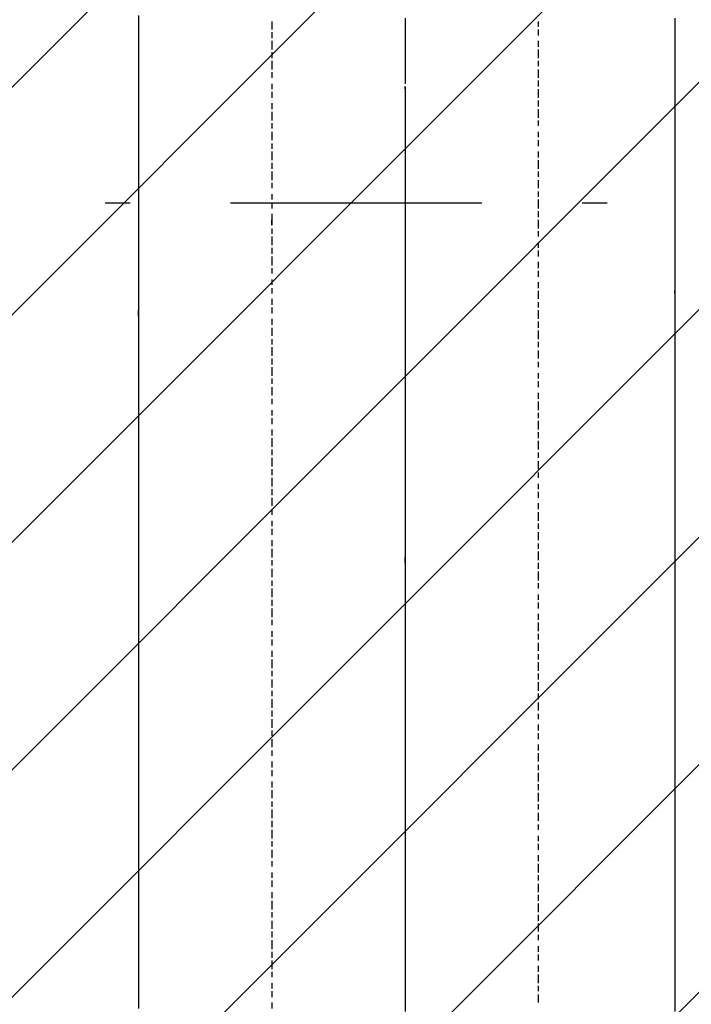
# Model space of a CAD drawing. Extents: x 997 to 109698, y 921 to 94021.
# Tile 458 of 656: x 28234 to 29237, y 42034 to 43503. Entities that reach past the tile are written whole.
import ezdxf

# ---------------------------------------------------------------- set-up
doc = ezdxf.new("R2010")
doc.units = 0
doc.header["$MEASUREMENT"] = 0
doc.layers.add('12', color=7, linetype='CONTINUOUS')
doc.layers.add('28', color=7, linetype='CONTINUOUS')

msp = doc.modelspace()

# ---------------------------------------------------------------- linework, layer by layer
at = {"layer": '12', "color": 5}
for p, q in [((28411.630503, 43509.563401), (28411.630503, 43496.563401)), ((28809.630503, 43505.563401), (28809.630503, 43496.563401)), ((29212.630503, 43505.563401), (29212.630503, 43496.563401)), ((28411.630503, 43496.563401), (28411.630503, 43488.563401)), ((28411.630503, 43488.563401), (28411.630503, 43479.563401)), ((28809.630503, 43496.563401), (28809.630503, 43488.563401)), ((28809.630503, 43488.563401), (28809.630503, 43475.563401)), ((29212.630503, 43496.563401), (29212.630503, 43484.563401)), ((29212.630503, 43484.563401), (29212.630503, 43475.563401)), ((28411.630503, 43479.563401), (28411.630503, 43467.563401)), ((28809.630503, 43475.563401), (28809.630503, 43467.563401)), ((29212.630503, 43475.563401), (29212.630503, 43467.563401)), ((28411.630503, 43467.563401), (28411.630503, 43458.563401)), ((28411.630503, 43458.563401), (28411.630503, 43445.563401)), ((28809.630503, 43467.563401), (28809.630503, 43458.563401)), ((28809.630503, 43458.563401), (28809.630503, 43445.563401)), ((29212.630503, 43467.563401), (29212.630503, 43454.563401)), ((29212.630503, 43454.563401), (29212.630503, 43445.563401)), ((28411.630503, 43445.563401), (28411.630503, 43437.563401)), ((28809.630503, 43445.563401), (28809.630503, 43437.563401)), ((29212.630503, 43445.563401), (29212.630503, 43433.563401)), ((28411.630503, 43437.563401), (28411.630503, 43428.563401)), ((28411.630503, 43428.563401), (28411.630503, 43416.563401)), ((28809.630503, 43437.563401), (28809.630503, 43428.563401)), ((28809.630503, 43428.563401), (28809.630503, 43416.563401)), ((29212.630503, 43433.563401), (29212.630503, 43424.563401)), ((29212.630503, 43424.563401), (29212.630503, 43416.563401)), ((28411.630503, 43416.563401), (28411.630503, 43407.563401)), ((28809.630503, 43416.563401), (28809.630503, 43407.563401)), ((29212.630503, 43416.563401), (29212.630503, 43403.563401)), ((28411.630503, 43407.563401), (28411.630503, 43399.563401)), ((28411.630503, 43399.563401), (28411.630503, 43386.563401)), ((28809.630503, 43395.563401), (28809.630503, 43386.563401)), ((29212.630503, 43403.563401), (29212.630503, 43395.563401)), ((29212.630503, 43395.563401), (29212.630503, 43386.563401)), ((28411.630503, 43386.563401), (28411.630503, 43378.563401)), ((28809.630503, 43386.563401), (28809.630503, 43373.563401)), ((29212.630503, 43386.563401), (29212.630503, 43373.563401)), ((28411.630503, 43378.563401), (28411.630503, 43369.563401)), ((28411.630503, 43369.563401), (28411.630503, 43356.563401)), ((28809.630503, 43373.563401), (28809.630503, 43365.563401)), ((28809.630503, 43365.563401), (28809.630503, 43356.563401)), ((29212.630503, 43373.563401), (29212.630503, 43365.563401)), ((29212.630503, 43365.563401), (29212.630503, 43356.563401)), ((28411.630503, 43356.563401), (28411.630503, 43348.563401)), ((28809.630503, 43356.563401), (28809.630503, 43344.563401)), ((29212.630503, 43356.563401), (29212.630503, 43344.563401)), ((28411.630503, 43348.563401), (28411.630503, 43335.563401)), ((28411.630503, 43335.563401), (28411.630503, 43327.563401)), ((28809.630503, 43344.563401), (28809.630503, 43335.563401)), ((28809.630503, 43335.563401), (28809.630503, 43327.563401)), ((29212.630503, 43344.563401), (29212.630503, 43335.563401)), ((29212.630503, 43335.563401), (29212.630503, 43327.563401)), ((28411.630503, 43327.563401), (28411.630503, 43318.563401)), ((28809.630503, 43327.563401), (28809.630503, 43314.563401)), ((29212.630503, 43327.563401), (29212.630503, 43314.563401)), ((28411.630503, 43318.563401), (28411.630503, 43306.563401)), ((28411.630503, 43306.563401), (28411.630503, 43297.563401)), ((28809.630503, 43314.563401), (28809.630503, 43306.563401)), ((28809.630503, 43306.563401), (28809.630503, 43293.563401)), ((29212.630503, 43314.563401), (29212.630503, 43306.563401)), ((29212.630503, 43306.563401), (29212.630503, 43293.563401)), ((28411.630503, 43297.563401), (28411.630503, 43289.563401)), ((28809.630503, 43293.563401), (28809.630503, 43285.563401)), ((29212.630503, 43293.563401), (29212.630503, 43285.563401)), ((28411.630503, 43289.563401), (28411.630503, 43276.563401)), ((28809.630503, 43285.563401), (28809.630503, 43276.563401)), ((29212.630503, 43285.563401), (29212.630503, 43276.563401)), ((28411.630503, 43276.563401), (28411.630503, 43268.563401)), ((28411.630503, 43268.563401), (28411.630503, 43259.563401)), ((28809.630503, 43276.563401), (28809.630503, 43263.563401)), ((28809.630503, 43263.563401), (28809.630503, 43255.563401)), ((29212.630503, 43276.563401), (29212.630503, 43263.563401)), ((29212.630503, 43263.563401), (29212.630503, 43255.563401)), ((28411.630503, 43259.563401), (28411.630503, 43246.563401)), ((28809.630503, 43255.563401), (28809.630503, 43246.563401)), ((29212.630503, 43255.563401), (29212.630503, 43246.563401)), ((28411.630503, 43246.563401), (28411.630503, 43238.563401)), ((28411.630503, 43238.563401), (28411.630503, 43225.563401)), ((28809.630503, 43246.563401), (28809.630503, 43234.563401)), ((28809.630503, 43234.563401), (28809.630503, 43225.563401)), ((29212.630503, 43246.563401), (29212.630503, 43234.563401)), ((29212.630503, 43234.563401), (29212.630503, 43225.563401)), ((28411.630503, 43225.563401), (28411.630503, 43217.563401)), ((28809.630503, 43225.563401), (28809.630503, 43217.563401)), ((29212.630503, 43225.563401), (29212.630503, 43217.563401)), ((28411.630503, 43217.563401), (28411.630503, 43208.563401)), ((28411.630503, 43208.563401), (28411.630503, 43196.563401)), ((28809.630503, 43217.563401), (28809.630503, 43204.563401)), ((28809.630503, 43204.563401), (28809.630503, 43196.563401)), ((29212.630503, 43217.563401), (29212.630503, 43204.563401)), ((29212.630503, 43204.563401), (29212.630503, 43196.563401)), ((28411.630503, 43196.563401), (28411.630503, 43187.563401)), ((28809.630503, 43196.563401), (28809.630503, 43183.563401)), ((29212.630503, 43196.563401), (29212.630503, 43183.563401)), ((28411.630503, 43187.563401), (28411.630503, 43179.563401)), ((28411.630503, 43179.563401), (28411.630503, 43166.563401)), ((28809.630503, 43183.563401), (28809.630503, 43174.563401)), ((28809.630503, 43174.563401), (28809.630503, 43166.563401)), ((29212.630503, 43183.563401), (29212.630503, 43174.563401)), ((29212.630503, 43174.563401), (29212.630503, 43166.563401)), ((28411.630503, 43166.563401), (28411.630503, 43158.563401)), ((28809.630503, 43166.563401), (28809.630503, 43153.563401)), ((29212.630503, 43166.563401), (29212.630503, 43153.563401)), ((28411.630503, 43158.563401), (28411.630503, 43149.563401)), ((28411.630503, 43149.563401), (28411.630503, 43136.563401)), ((28809.630503, 43153.563401), (28809.630503, 43145.563401)), ((28809.630503, 43145.563401), (28809.630503, 43136.563401)), ((29212.630503, 43153.563401), (29212.630503, 43145.563401)), ((29212.630503, 43145.563401), (29212.630503, 43136.563401)), ((28411.630503, 43136.563401), (28411.630503, 43128.563401)), ((28809.630503, 43136.563401), (28809.630503, 43124.563401)), ((29212.630503, 43136.563401), (29212.630503, 43124.563401)), ((28411.630503, 43128.563401), (28411.630503, 43115.563401)), ((28411.630503, 43115.563401), (28411.630503, 43107.563401)), ((28809.630503, 43124.563401), (28809.630503, 43115.563401)), ((28809.630503, 43115.563401), (28809.630503, 43107.563401)), ((29212.630503, 43124.563401), (29212.630503, 43115.563401)), ((29212.630503, 43115.563401), (29212.630503, 43107.563401)), ((28411.630503, 43107.563401), (28411.630503, 43098.563401)), ((28809.630503, 43107.563401), (28809.630503, 43094.563401)), ((29212.630503, 43107.563401), (29212.630503, 43094.563401)), ((28411.630503, 43098.563401), (28411.630503, 43086.563401)), ((28411.630503, 43086.563401), (28411.630503, 43077.563401)), ((28809.630503, 43094.563401), (28809.630503, 43086.563401)), ((28809.630503, 43086.563401), (28809.630503, 43073.563401)), ((29212.630503, 43094.563401), (29212.630503, 43086.563401)), ((29212.630503, 43086.563401), (29212.630503, 43073.563401)), ((28411.630503, 43077.563401), (28411.630503, 43069.563401)), ((28809.630503, 43073.563401), (28809.630503, 43064.563401)), ((29212.630503, 43073.563401), (29212.630503, 43064.563401)), ((28411.630503, 43069.563401), (28411.630503, 43056.563401)), ((28411.630503, 43056.563401), (28411.630503, 43047.563401)), ((28809.630503, 43064.563401), (28809.630503, 43056.563401)), ((28809.630503, 43056.563401), (28809.630503, 43043.563401)), ((29212.630503, 43064.563401), (29212.630503, 43056.563401)), ((29212.630503, 43056.563401), (29212.630503, 43043.563401)), ((28411.630503, 43047.563401), (28411.630503, 43039.563401)), ((28809.630503, 43043.563401), (28809.630503, 43035.563401)), ((29212.630503, 43043.563401), (29212.630503, 43035.563401)), ((28411.630503, 43039.563401), (28411.630503, 43026.563401)), ((28809.630503, 43035.563401), (28809.630503, 43026.563401)), ((29212.630503, 43035.563401), (29212.630503, 43026.563401)), ((28411.630503, 43026.563401), (28411.630503, 43018.563401)), ((28411.630503, 43018.563401), (28411.630503, 43009.563401)), ((28809.630503, 43026.563401), (28809.630503, 43014.563401)), ((28809.630503, 43014.563401), (28809.630503, 43005.563401)), ((29212.630503, 43026.563401), (29212.630503, 43014.563401)), ((29212.630503, 43014.563401), (29212.630503, 43005.563401)), ((28411.630503, 43009.563401), (28411.630503, 42997.563401)), ((28809.630503, 43005.563401), (28809.630503, 42997.563401)), ((29212.630503, 43005.563401), (29212.630503, 42997.563401)), ((28411.630503, 42997.563401), (28411.630503, 42988.563401)), ((28411.630503, 42988.563401), (28411.630503, 42975.563401)), ((28809.630503, 42997.563401), (28809.630503, 42984.563401)), ((28809.630503, 42984.563401), (28809.630503, 42975.563401)), ((29212.630503, 42997.563401), (29212.630503, 42984.563401)), ((29212.630503, 42984.563401), (29212.630503, 42975.563401)), ((28411.630503, 42975.563401), (28411.630503, 42967.563401)), ((28809.630503, 42975.563401), (28809.630503, 42963.563401)), ((29212.630503, 42975.563401), (29212.630503, 42963.563401)), ((28411.630503, 42967.563401), (28411.630503, 42959.563401)), ((28411.630503, 42959.563401), (28411.630503, 42946.563401)), ((28809.630503, 42963.563401), (28809.630503, 42954.563401)), ((28809.630503, 42954.563401), (28809.630503, 42946.563401)), ((29212.630503, 42963.563401), (29212.630503, 42954.563401)), ((29212.630503, 42954.563401), (29212.630503, 42946.563401)), ((28411.630503, 42946.563401), (28411.630503, 42937.563401)), ((28809.630503, 42946.563401), (28809.630503, 42933.563401)), ((29212.630503, 42946.563401), (29212.630503, 42933.563401)), ((28411.630503, 42937.563401), (28411.630503, 42929.563401)), ((28411.630503, 42929.563401), (28411.630503, 42916.563401)), ((28809.630503, 42933.563401), (28809.630503, 42925.563401)), ((28809.630503, 42925.563401), (28809.630503, 42916.563401)), ((29212.630503, 42933.563401), (29212.630503, 42925.563401)), ((29212.630503, 42925.563401), (29212.630503, 42916.563401)), ((28411.630503, 42916.563401), (28411.630503, 42908.563401)), ((28809.630503, 42916.563401), (28809.630503, 42904.563401)), ((29212.630503, 42916.563401), (29212.630503, 42904.563401)), ((28411.630503, 42908.563401), (28411.630503, 42899.563401)), ((28411.630503, 42899.563401), (28411.630503, 42887.563401)), ((28809.630503, 42904.563401), (28809.630503, 42895.563401)), ((28809.630503, 42895.563401), (28809.630503, 42887.563401)), ((29212.630503, 42904.563401), (29212.630503, 42895.563401)), ((29212.630503, 42895.563401), (29212.630503, 42887.563401)), ((28411.630503, 42887.563401), (28411.630503, 42878.563401)), ((28809.630503, 42887.563401), (28809.630503, 42874.563401)), ((29212.630503, 42887.563401), (29212.630503, 42874.563401)), ((28411.630503, 42878.563401), (28411.630503, 42865.563401)), ((28411.630503, 42865.563401), (28411.630503, 42857.563401)), ((28809.630503, 42874.563401), (28809.630503, 42865.563401)), ((28809.630503, 42865.563401), (28809.630503, 42853.563401)), ((29212.630503, 42874.563401), (29212.630503, 42865.563401)), ((29212.630503, 42865.563401), (29212.630503, 42853.563401)), ((28411.630503, 42857.563401), (28411.630503, 42849.563401)), ((28809.630503, 42853.563401), (28809.630503, 42844.563401)), ((29212.630503, 42853.563401), (29212.630503, 42844.563401)), ((28411.630503, 42849.563401), (28411.630503, 42836.563401)), ((28411.630503, 42836.563401), (28411.630503, 42827.563401)), ((28809.630503, 42844.563401), (28809.630503, 42836.563401)), ((28809.630503, 42836.563401), (28809.630503, 42823.563401)), ((29212.630503, 42844.563401), (29212.630503, 42836.563401)), ((29212.630503, 42836.563401), (29212.630503, 42823.563401)), ((28411.630503, 42827.563401), (28411.630503, 42819.563401)), ((28809.630503, 42823.563401), (28809.630503, 42815.563401)), ((29212.630503, 42823.563401), (29212.630503, 42815.563401)), ((28411.630503, 42819.563401), (28411.630503, 42806.563401)), ((28809.630503, 42815.563401), (28809.630503, 42806.563401)), ((29212.630503, 42815.563401), (29212.630503, 42806.563401)), ((28411.630503, 42806.563401), (28411.630503, 42798.563401)), ((28411.630503, 42798.563401), (28411.630503, 42789.563401)), ((28809.630503, 42806.563401), (28809.630503, 42793.563401)), ((28809.630503, 42793.563401), (28809.630503, 42785.563401)), ((29212.630503, 42806.563401), (29212.630503, 42793.563401)), ((29212.630503, 42793.563401), (29212.630503, 42785.563401)), ((28411.630503, 42789.563401), (28411.630503, 42777.563401)), ((28411.630503, 42777.563401), (28411.630503, 42768.563401)), ((28809.630503, 42785.563401), (28809.630503, 42777.563401)), ((28809.630503, 42777.563401), (28809.630503, 42764.563401)), ((29212.630503, 42785.563401), (29212.630503, 42777.563401)), ((29212.630503, 42777.563401), (29212.630503, 42764.563401)), ((28411.630503, 42768.563401), (28411.630503, 42755.563401)), ((28809.630503, 42764.563401), (28809.630503, 42755.563401)), ((29212.630503, 42764.563401), (29212.630503, 42755.563401)), ((28411.630503, 42755.563401), (28411.630503, 42747.563401)), ((28809.630503, 42755.563401), (28809.630503, 42747.563401)), ((29212.630503, 42755.563401), (29212.630503, 42747.563401)), ((28411.630503, 42747.563401), (28411.630503, 42738.563401)), ((28411.630503, 42738.563401), (28411.630503, 42726.563401)), ((28809.630503, 42747.563401), (28809.630503, 42734.563401)), ((28809.630503, 42734.563401), (28809.630503, 42726.563401)), ((29212.630503, 42747.563401), (29212.630503, 42734.563401)), ((29212.630503, 42734.563401), (29212.630503, 42726.563401)), ((28411.630503, 42726.563401), (28411.630503, 42717.563401)), ((28809.630503, 42726.563401), (28809.630503, 42713.563401)), ((29212.630503, 42726.563401), (29212.630503, 42713.563401)), ((28411.630503, 42717.563401), (28411.630503, 42709.563401)), ((28411.630503, 42709.563401), (28411.630503, 42696.563401)), ((28809.630503, 42713.563401), (28809.630503, 42705.563401)), ((28809.630503, 42705.563401), (28809.630503, 42696.563401)), ((29212.630503, 42713.563401), (29212.630503, 42705.563401)), ((29212.630503, 42705.563401), (29212.630503, 42696.563401)), ((28411.630503, 42696.563401), (28411.630503, 42688.563401)), ((28809.630503, 42696.563401), (28809.630503, 42683.563401)), ((29212.630503, 42696.563401), (29212.630503, 42683.563401)), ((28411.630503, 42688.563401), (28411.630503, 42679.563401)), ((28411.630503, 42679.563401), (28411.630503, 42666.563401)), ((28809.630503, 42683.563401), (28809.630503, 42675.563401)), ((28809.630503, 42675.563401), (28809.630503, 42666.563401)), ((29212.630503, 42683.563401), (29212.630503, 42675.563401)), ((29212.630503, 42675.563401), (29212.630503, 42666.563401)), ((28411.630503, 42666.563401), (28411.630503, 42658.563401)), ((28809.630503, 42666.563401), (28809.630503, 42654.563401)), ((29212.630503, 42666.563401), (29212.630503, 42654.563401)), ((28411.630503, 42658.563401), (28411.630503, 42645.563401)), ((28411.630503, 42645.563401), (28411.630503, 42637.563401)), ((28809.630503, 42654.563401), (28809.630503, 42645.563401)), ((28809.630503, 42645.563401), (28809.630503, 42637.563401)), ((29212.630503, 42654.563401), (29212.630503, 42645.563401)), ((29212.630503, 42645.563401), (29212.630503, 42637.563401)), ((28411.630503, 42637.563401), (28411.630503, 42628.563401)), ((28809.630503, 42637.563401), (28809.630503, 42624.563401)), ((29212.630503, 42637.563401), (29212.630503, 42624.563401)), ((28411.630503, 42628.563401), (28411.630503, 42616.563401)), ((28411.630503, 42616.563401), (28411.630503, 42607.563401)), ((28809.630503, 42624.563401), (28809.630503, 42616.563401)), ((28809.630503, 42616.563401), (28809.630503, 42603.563401)), ((29212.630503, 42624.563401), (29212.630503, 42616.563401)), ((29212.630503, 42616.563401), (29212.630503, 42603.563401)), ((28411.630503, 42607.563401), (28411.630503, 42599.563401)), ((28809.630503, 42603.563401), (28809.630503, 42594.563401)), ((29212.630503, 42603.563401), (29212.630503, 42594.563401)), ((28411.630503, 42599.563401), (28411.630503, 42586.563401)), ((28411.630503, 42586.563401), (28411.630503, 42578.563401)), ((28809.630503, 42594.563401), (28809.630503, 42586.563401)), ((28809.630503, 42586.563401), (28809.630503, 42573.563401)), ((29212.630503, 42594.563401), (29212.630503, 42586.563401)), ((29212.630503, 42586.563401), (29212.630503, 42573.563401)), ((28411.630503, 42578.563401), (28411.630503, 42569.563401)), ((28809.630503, 42573.563401), (28809.630503, 42565.563401)), ((29212.630503, 42573.563401), (29212.630503, 42565.563401)), ((28411.630503, 42569.563401), (28411.630503, 42556.563401)), ((28809.630503, 42565.563401), (28809.630503, 42556.563401)), ((29212.630503, 42565.563401), (29212.630503, 42556.563401)), ((28411.630503, 42556.563401), (28411.630503, 42548.563401)), ((28411.630503, 42548.563401), (28411.630503, 42535.563401)), ((28809.630503, 42556.563401), (28809.630503, 42544.563401)), ((28809.630503, 42544.563401), (28809.630503, 42535.563401)), ((29212.630503, 42556.563401), (29212.630503, 42544.563401)), ((29212.630503, 42544.563401), (29212.630503, 42535.563401)), ((28411.630503, 42535.563401), (28411.630503, 42527.563401)), ((28411.630503, 42527.563401), (28411.630503, 42518.563401)), ((28809.630503, 42535.563401), (28809.630503, 42527.563401)), ((28809.630503, 42527.563401), (28809.630503, 42514.563401)), ((29212.630503, 42535.563401), (29212.630503, 42527.563401)), ((29212.630503, 42527.563401), (29212.630503, 42514.563401)), ((28411.630503, 42518.563401), (28411.630503, 42506.563401)), ((28809.630503, 42514.563401), (28809.630503, 42506.563401)), ((29212.630503, 42514.563401), (29212.630503, 42506.563401)), ((28411.630503, 42506.563401), (28411.630503, 42497.563401)), ((28809.630503, 42506.563401), (28809.630503, 42493.563401)), ((29212.630503, 42506.563401), (29212.630503, 42493.563401)), ((28411.630503, 42497.563401), (28411.630503, 42489.563401)), ((28411.630503, 42489.563401), (28411.630503, 42476.563401)), ((28809.630503, 42493.563401), (28809.630503, 42484.563401)), ((28809.630503, 42484.563401), (28809.630503, 42476.563401)), ((29212.630503, 42493.563401), (29212.630503, 42484.563401)), ((29212.630503, 42484.563401), (29212.630503, 42476.563401)), ((28411.630503, 42476.563401), (28411.630503, 42467.563401)), ((28809.630503, 42476.563401), (28809.630503, 42463.563401)), ((29212.630503, 42476.563401), (29212.630503, 42463.563401)), ((28411.630503, 42467.563401), (28411.630503, 42459.563401)), ((28411.630503, 42459.563401), (28411.630503, 42446.563401)), ((28809.630503, 42463.563401), (28809.630503, 42455.563401)), ((28809.630503, 42455.563401), (28809.630503, 42446.563401)), ((29212.630503, 42463.563401), (29212.630503, 42455.563401)), ((29212.630503, 42455.563401), (29212.630503, 42446.563401)), ((28411.630503, 42446.563401), (28411.630503, 42438.563401)), ((28809.630503, 42446.563401), (28809.630503, 42434.563401)), ((29212.630503, 42446.563401), (29212.630503, 42434.563401)), ((28411.630503, 42438.563401), (28411.630503, 42429.563401)), ((28411.630503, 42429.563401), (28411.630503, 42417.563401)), ((28809.630503, 42434.563401), (28809.630503, 42425.563401)), ((28809.630503, 42425.563401), (28809.630503, 42417.563401)), ((29212.630503, 42434.563401), (29212.630503, 42425.563401)), ((29212.630503, 42425.563401), (29212.630503, 42417.563401)), ((28411.630503, 42417.563401), (28411.630503, 42408.563401)), ((28809.630503, 42417.563401), (28809.630503, 42404.563401)), ((29212.630503, 42417.563401), (29212.630503, 42404.563401)), ((28411.630503, 42408.563401), (28411.630503, 42396.563401)), ((28411.630503, 42396.563401), (28411.630503, 42387.563401)), ((28809.630503, 42404.563401), (28809.630503, 42396.563401)), ((28809.630503, 42396.563401), (28809.630503, 42383.563401)), ((29212.630503, 42404.563401), (29212.630503, 42396.563401)), ((29212.630503, 42396.563401), (29212.630503, 42383.563401)), ((28411.630503, 42387.563401), (28411.630503, 42379.563401)), ((28809.630503, 42383.563401), (28809.630503, 42374.563401)), ((29212.630503, 42383.563401), (29212.630503, 42374.563401)), ((28411.630503, 42379.563401), (28411.630503, 42366.563401)), ((28411.630503, 42366.563401), (28411.630503, 42357.563401)), ((28809.630503, 42374.563401), (28809.630503, 42366.563401)), ((28809.630503, 42366.563401), (28809.630503, 42353.563401)), ((29212.630503, 42374.563401), (29212.630503, 42366.563401)), ((29212.630503, 42366.563401), (29212.630503, 42353.563401)), ((28411.630503, 42357.563401), (28411.630503, 42349.563401)), ((28809.630503, 42353.563401), (28809.630503, 42345.563401)), ((29212.630503, 42353.563401), (29212.630503, 42345.563401)), ((28411.630503, 42349.563401), (28411.630503, 42336.563401)), ((28809.630503, 42345.563401), (28809.630503, 42336.563401)), ((29212.630503, 42345.563401), (29212.630503, 42336.563401)), ((28411.630503, 42336.563401), (28411.630503, 42328.563401)), ((28411.630503, 42328.563401), (28411.630503, 42319.563401)), ((28809.630503, 42336.563401), (28809.630503, 42324.563401)), ((28809.630503, 42324.563401), (28809.630503, 42315.563401)), ((29212.630503, 42336.563401), (29212.630503, 42324.563401)), ((29212.630503, 42324.563401), (29212.630503, 42315.563401)), ((28411.630503, 42319.563401), (28411.630503, 42307.563401)), ((28411.630503, 42307.563401), (28411.630503, 42298.563401)), ((28809.630503, 42315.563401), (28809.630503, 42307.563401)), ((28809.630503, 42307.563401), (28809.630503, 42294.563401)), ((29212.630503, 42315.563401), (29212.630503, 42307.563401)), ((29212.630503, 42307.563401), (29212.630503, 42294.563401)), ((28411.630503, 42298.563401), (28411.630503, 42285.563401)), ((28809.630503, 42294.563401), (28809.630503, 42285.563401)), ((29212.630503, 42294.563401), (29212.630503, 42285.563401)), ((28411.630503, 42285.563401), (28411.630503, 42277.563401)), ((28809.630503, 42285.563401), (28809.630503, 42273.563401)), ((29212.630503, 42285.563401), (29212.630503, 42273.563401)), ((28411.630503, 42277.563401), (28411.630503, 42269.563401)), ((28411.630503, 42269.563401), (28411.630503, 42256.563401)), ((28809.630503, 42273.563401), (28809.630503, 42264.563401)), ((28809.630503, 42264.563401), (28809.630503, 42256.563401)), ((29212.630503, 42273.563401), (29212.630503, 42264.563401)), ((29212.630503, 42264.563401), (29212.630503, 42256.563401)), ((28411.630503, 42256.563401), (28411.630503, 42247.563401)), ((28809.630503, 42256.563401), (28809.630503, 42243.563401)), ((29212.630503, 42256.563401), (29212.630503, 42243.563401)), ((28411.630503, 42247.563401), (28411.630503, 42239.563401)), ((28411.630503, 42239.563401), (28411.630503, 42226.563401)), ((28809.630503, 42243.563401), (28809.630503, 42235.563401)), ((28809.630503, 42235.563401), (28809.630503, 42226.563401)), ((29212.630503, 42243.563401), (29212.630503, 42235.563401)), ((29212.630503, 42235.563401), (29212.630503, 42226.563401)), ((28411.630503, 42226.563401), (28411.630503, 42218.563401)), ((28809.630503, 42226.563401), (28809.630503, 42213.563401)), ((29212.630503, 42226.563401), (29212.630503, 42213.563401)), ((28411.630503, 42218.563401), (28411.630503, 42209.563401)), ((28411.630503, 42209.563401), (28411.630503, 42197.563401)), ((28809.630503, 42213.563401), (28809.630503, 42205.563401)), ((28809.630503, 42205.563401), (28809.630503, 42197.563401)), ((29212.630503, 42213.563401), (29212.630503, 42205.563401)), ((29212.630503, 42205.563401), (29212.630503, 42197.563401)), ((28411.630503, 42197.563401), (28411.630503, 42188.563401)), ((28809.630503, 42197.563401), (28809.630503, 42184.563401)), ((29212.630503, 42197.563401), (29212.630503, 42184.563401)), ((28411.630503, 42188.563401), (28411.630503, 42175.563401)), ((28411.630503, 42175.563401), (28411.630503, 42167.563401)), ((28809.630503, 42184.563401), (28809.630503, 42175.563401)), ((28809.630503, 42175.563401), (28809.630503, 42167.563401)), ((29212.630503, 42184.563401), (29212.630503, 42175.563401)), ((29212.630503, 42175.563401), (29212.630503, 42167.563401)), ((28411.630503, 42167.563401), (28411.630503, 42158.563401)), ((28809.630503, 42167.563401), (28809.630503, 42154.563401)), ((29212.630503, 42167.563401), (29212.630503, 42154.563401)), ((28411.630503, 42158.563401), (28411.630503, 42146.563401)), ((28411.630503, 42146.563401), (28411.630503, 42137.563401)), ((28809.630503, 42154.563401), (28809.630503, 42146.563401)), ((28809.630503, 42146.563401), (28809.630503, 42133.563401)), ((29212.630503, 42154.563401), (29212.630503, 42146.563401)), ((29212.630503, 42146.563401), (29212.630503, 42133.563401)), ((28411.630503, 42137.563401), (28411.630503, 42129.563401)), ((28809.630503, 42133.563401), (28809.630503, 42125.563401)), ((29212.630503, 42133.563401), (29212.630503, 42125.563401)), ((28411.630503, 42129.563401), (28411.630503, 42116.563401)), ((28411.630503, 42116.563401), (28411.630503, 42108.563401)), ((28809.630503, 42125.563401), (28809.630503, 42116.563401)), ((28809.630503, 42116.563401), (28809.630503, 42103.563401)), ((29212.630503, 42125.563401), (29212.630503, 42116.563401)), ((29212.630503, 42116.563401), (29212.630503, 42103.563401)), ((28411.630503, 42108.563401), (28411.630503, 42099.563401)), ((28809.630503, 42103.563401), (28809.630503, 42095.563401)), ((29212.630503, 42103.563401), (29212.630503, 42095.563401)), ((28411.630503, 42099.563401), (28411.630503, 42086.563401)), ((28809.630503, 42095.563401), (28809.630503, 42086.563401)), ((29212.630503, 42095.563401), (29212.630503, 42086.563401)), ((28411.630503, 42086.563401), (28411.630503, 42078.563401)), ((28411.630503, 42078.563401), (28411.630503, 42065.563401)), ((28809.630503, 42086.563401), (28809.630503, 42074.563401)), ((28809.630503, 42074.563401), (28809.630503, 42065.563401)), ((29212.630503, 42086.563401), (29212.630503, 42074.563401)), ((29212.630503, 42074.563401), (29212.630503, 42065.563401)), ((28411.630503, 42065.563401), (28411.630503, 42057.563401)), ((28411.630503, 42057.563401), (28411.630503, 42048.563401)), ((28809.630503, 42065.563401), (28809.630503, 42057.563401)), ((28809.630503, 42057.563401), (28809.630503, 42044.563401)), ((29212.630503, 42065.563401), (29212.630503, 42057.563401)), ((29212.630503, 42057.563401), (29212.630503, 42044.563401)), ((28411.630503, 42048.563401), (28411.630503, 42036.563401)), ((28809.630503, 42044.563401), (28809.630503, 42036.563401)), ((29212.630503, 42044.563401), (29212.630503, 42036.563401)), ((28411.630503, 42036.563401), (28411.630503, 42027.563401)), ((28809.630503, 42036.563401), (28809.630503, 42023.563401)), ((29212.630503, 42036.563401), (29212.630503, 42023.563401))]:
    msp.add_line(p, q, dxfattribs=at)
at = {"layer": '12', "color": 1}
for p, q in [((28610.630503, 43500.563401), (28610.630503, 43488.563401)), ((29008.630503, 43500.563401), (29008.630503, 43492.563401)), ((28610.630503, 43484.563401), (28610.630503, 43475.563401)), ((29008.630503, 43488.563401), (29008.630503, 43479.563401)), ((28610.630503, 43471.563401), (28610.630503, 43458.563401)), ((29008.630503, 43471.563401), (29008.630503, 43462.563401)), ((28610.630503, 43454.563401), (28610.630503, 43445.563401)), ((29008.630503, 43458.563401), (29008.630503, 43445.563401)), ((28610.630503, 43441.563401), (28610.630503, 43428.563401)), ((29008.630503, 43441.563401), (29008.630503, 43433.563401)), ((28610.630503, 43424.563401), (28610.630503, 43416.563401)), ((29008.630503, 43428.563401), (29008.630503, 43416.563401)), ((29008.630503, 43412.563401), (29008.630503, 43403.563401)), ((28610.630503, 43407.563401), (28610.630503, 43399.563401)), ((28610.630503, 43395.563401), (28610.630503, 43386.563401)), ((29008.630503, 43399.563401), (29008.630503, 43386.563401)), ((29008.630503, 43382.563401), (29008.630503, 43373.563401)), ((28610.630503, 43378.563401), (28610.630503, 43369.563401)), ((28610.630503, 43365.563401), (28610.630503, 43352.563401)), ((29008.630503, 43369.563401), (29008.630503, 43356.563401)), ((29008.630503, 43352.563401), (29008.630503, 43344.563401)), ((28610.630503, 43348.563401), (28610.630503, 43340.563401)), ((28610.630503, 43335.563401), (28610.630503, 43323.563401)), ((29008.630503, 43335.563401), (29008.630503, 43327.563401)), ((29008.630503, 43323.563401), (29008.630503, 43314.563401)), ((28610.630503, 43318.563401), (28610.630503, 43310.563401)), ((28610.630503, 43306.563401), (28610.630503, 43293.563401)), ((29008.630503, 43306.563401), (29008.630503, 43297.563401)), ((29008.630503, 43293.563401), (29008.630503, 43280.563401)), ((28610.630503, 43289.563401), (28610.630503, 43280.563401)), ((28610.630503, 43276.563401), (28610.630503, 43263.563401)), ((29008.630503, 43276.563401), (29008.630503, 43268.563401)), ((29008.630503, 43263.563401), (29008.630503, 43251.563401)), ((28610.630503, 43259.563401), (28610.630503, 43251.563401)), ((28610.630503, 43242.563401), (28610.630503, 43234.563401)), ((29008.630503, 43246.563401), (29008.630503, 43238.563401)), ((29008.630503, 43234.563401), (29008.630503, 43221.563401)), ((28610.630503, 43229.563401), (28610.630503, 43221.563401)), ((28610.630503, 43213.563401), (28610.630503, 43204.563401)), ((29008.630503, 43217.563401), (29008.630503, 43208.563401)), ((29008.630503, 43204.563401), (29008.630503, 43191.563401)), ((28610.630503, 43191.563401), (28610.630503, 43183.563401)), ((28610.630503, 43179.563401), (28610.630503, 43166.563401)), ((29008.630503, 43187.563401), (29008.630503, 43179.563401)), ((28610.630503, 43162.563401), (28610.630503, 43153.563401)), ((29008.630503, 43170.563401), (29008.630503, 43162.563401)), ((28610.630503, 43149.563401), (28610.630503, 43136.563401)), ((29008.630503, 43158.563401), (29008.630503, 43149.563401)), ((28610.630503, 43132.563401), (28610.630503, 43124.563401)), ((29008.630503, 43141.563401), (29008.630503, 43132.563401)), ((28610.630503, 43115.563401), (28610.630503, 43107.563401)), ((29008.630503, 43128.563401), (29008.630503, 43119.563401)), ((28610.630503, 43102.563401), (28610.630503, 43094.563401)), ((29008.630503, 43111.563401), (29008.630503, 43102.563401)), ((28610.630503, 43086.563401), (28610.630503, 43077.563401)), ((29008.630503, 43098.563401), (29008.630503, 43086.563401)), ((28610.630503, 43073.563401), (28610.630503, 43064.563401)), ((29008.630503, 43081.563401), (29008.630503, 43073.563401)), ((28610.630503, 43056.563401), (28610.630503, 43047.563401)), ((29008.630503, 43069.563401), (29008.630503, 43056.563401)), ((28610.630503, 43043.563401), (28610.630503, 43031.563401)), ((29008.630503, 43052.563401), (29008.630503, 43043.563401)), ((29008.630503, 43039.563401), (29008.630503, 43026.563401)), ((28610.630503, 43026.563401), (28610.630503, 43018.563401)), ((28610.630503, 43014.563401), (28610.630503, 43001.563401)), ((29008.630503, 43022.563401), (29008.630503, 43014.563401)), ((29008.630503, 43009.563401), (29008.630503, 42997.563401)), ((28610.630503, 42997.563401), (28610.630503, 42988.563401)), ((28610.630503, 42984.563401), (28610.630503, 42971.563401)), ((29008.630503, 42992.563401), (29008.630503, 42984.563401)), ((29008.630503, 42975.563401), (29008.630503, 42967.563401)), ((28610.630503, 42967.563401), (28610.630503, 42959.563401)), ((28610.630503, 42954.563401), (28610.630503, 42942.563401)), ((29008.630503, 42963.563401), (29008.630503, 42954.563401)), ((29008.630503, 42946.563401), (29008.630503, 42937.563401)), ((28610.630503, 42937.563401), (28610.630503, 42929.563401)), ((29008.630503, 42933.563401), (29008.630503, 42920.563401)), ((28610.630503, 42920.563401), (28610.630503, 42912.563401)), ((29008.630503, 42916.563401), (29008.630503, 42908.563401)), ((28610.630503, 42908.563401), (28610.630503, 42899.563401)), ((29008.630503, 42904.563401), (29008.630503, 42891.563401)), ((28610.630503, 42891.563401), (28610.630503, 42882.563401)), ((29008.630503, 42887.563401), (29008.630503, 42878.563401)), ((28610.630503, 42878.563401), (28610.630503, 42865.563401)), ((29008.630503, 42874.563401), (29008.630503, 42861.563401)), ((28610.630503, 42861.563401), (28610.630503, 42853.563401)), ((29008.630503, 42857.563401), (29008.630503, 42849.563401)), ((28610.630503, 42849.563401), (28610.630503, 42836.563401)), ((29008.630503, 42844.563401), (29008.630503, 42832.563401)), ((28610.630503, 42832.563401), (28610.630503, 42823.563401)), ((29008.630503, 42827.563401), (29008.630503, 42819.563401)), ((28610.630503, 42819.563401), (28610.630503, 42806.563401)), ((29008.630503, 42810.563401), (29008.630503, 42802.563401)), ((28610.630503, 42802.563401), (28610.630503, 42793.563401)), ((29008.630503, 42798.563401), (29008.630503, 42789.563401)), ((28610.630503, 42789.563401), (28610.630503, 42777.563401)), ((29008.630503, 42781.563401), (29008.630503, 42772.563401)), ((28610.630503, 42772.563401), (28610.630503, 42764.563401)), ((29008.630503, 42768.563401), (29008.630503, 42755.563401)), ((28610.630503, 42755.563401), (28610.630503, 42747.563401)), ((29008.630503, 42751.563401), (29008.630503, 42743.563401)), ((28610.630503, 42743.563401), (28610.630503, 42734.563401)), ((29008.630503, 42738.563401), (29008.630503, 42726.563401)), ((28610.630503, 42726.563401), (28610.630503, 42717.563401)), ((29008.630503, 42721.563401), (29008.630503, 42713.563401)), ((28610.630503, 42713.563401), (28610.630503, 42700.563401)), ((29008.630503, 42709.563401), (29008.630503, 42696.563401)), ((28610.630503, 42696.563401), (28610.630503, 42688.563401)), ((29008.630503, 42692.563401), (29008.630503, 42683.563401)), ((28610.630503, 42683.563401), (28610.630503, 42671.563401)), ((29008.630503, 42679.563401), (29008.630503, 42666.563401)), ((28610.630503, 42666.563401), (28610.630503, 42658.563401)), ((29008.630503, 42662.563401), (29008.630503, 42654.563401)), ((28610.630503, 42654.563401), (28610.630503, 42641.563401)), ((29008.630503, 42645.563401), (29008.630503, 42637.563401)), ((28610.630503, 42637.563401), (28610.630503, 42628.563401)), ((29008.630503, 42633.563401), (29008.630503, 42624.563401)), ((28610.630503, 42624.563401), (28610.630503, 42611.563401)), ((29008.630503, 42616.563401), (29008.630503, 42607.563401)), ((28610.630503, 42607.563401), (28610.630503, 42599.563401)), ((29008.630503, 42603.563401), (29008.630503, 42590.563401)), ((28610.630503, 42590.563401), (28610.630503, 42582.563401)), ((29008.630503, 42586.563401), (29008.630503, 42578.563401)), ((28610.630503, 42578.563401), (28610.630503, 42569.563401)), ((29008.630503, 42573.563401), (29008.630503, 42561.563401)), ((28610.630503, 42561.563401), (28610.630503, 42552.563401)), ((28610.630503, 42548.563401), (28610.630503, 42535.563401)), ((29008.630503, 42556.563401), (29008.630503, 42548.563401)), ((29008.630503, 42544.563401), (29008.630503, 42531.563401)), ((28610.630503, 42531.563401), (28610.630503, 42523.563401)), ((29008.630503, 42527.563401), (29008.630503, 42518.563401)), ((28610.630503, 42518.563401), (28610.630503, 42506.563401)), ((29008.630503, 42514.563401), (29008.630503, 42501.563401)), ((28610.630503, 42501.563401), (28610.630503, 42493.563401)), ((28610.630503, 42489.563401), (28610.630503, 42476.563401)), ((29008.630503, 42497.563401), (29008.630503, 42489.563401)), ((29008.630503, 42484.563401), (29008.630503, 42472.563401)), ((28610.630503, 42472.563401), (28610.630503, 42463.563401)), ((28610.630503, 42459.563401), (28610.630503, 42446.563401)), ((29008.630503, 42467.563401), (29008.630503, 42459.563401)), ((28610.630503, 42442.563401), (28610.630503, 42434.563401)), ((29008.630503, 42451.563401), (29008.630503, 42442.563401)), ((28610.630503, 42429.563401), (28610.630503, 42417.563401)), ((29008.630503, 42438.563401), (29008.630503, 42429.563401)), ((28610.630503, 42412.563401), (28610.630503, 42404.563401)), ((29008.630503, 42421.563401), (29008.630503, 42412.563401)), ((28610.630503, 42396.563401), (28610.630503, 42387.563401)), ((29008.630503, 42408.563401), (29008.630503, 42396.563401)), ((28610.630503, 42383.563401), (28610.630503, 42374.563401)), ((29008.630503, 42391.563401), (29008.630503, 42383.563401)), ((28610.630503, 42366.563401), (28610.630503, 42357.563401)), ((29008.630503, 42379.563401), (29008.630503, 42366.563401)), ((28610.630503, 42353.563401), (28610.630503, 42341.563401)), ((29008.630503, 42362.563401), (29008.630503, 42353.563401)), ((29008.630503, 42349.563401), (29008.630503, 42336.563401)), ((28610.630503, 42336.563401), (28610.630503, 42328.563401)), ((28610.630503, 42324.563401), (28610.630503, 42311.563401)), ((29008.630503, 42332.563401), (29008.630503, 42324.563401)), ((28610.630503, 42307.563401), (28610.630503, 42298.563401)), ((29008.630503, 42319.563401), (29008.630503, 42307.563401)), ((28610.630503, 42294.563401), (28610.630503, 42281.563401)), ((29008.630503, 42302.563401), (29008.630503, 42294.563401)), ((29008.630503, 42285.563401), (29008.630503, 42277.563401)), ((28610.630503, 42277.563401), (28610.630503, 42269.563401)), ((28610.630503, 42264.563401), (28610.630503, 42252.563401)), ((29008.630503, 42273.563401), (29008.630503, 42264.563401)), ((29008.630503, 42256.563401), (29008.630503, 42247.563401)), ((28610.630503, 42247.563401), (28610.630503, 42239.563401)), ((29008.630503, 42243.563401), (29008.630503, 42230.563401)), ((28610.630503, 42230.563401), (28610.630503, 42222.563401)), ((29008.630503, 42226.563401), (29008.630503, 42218.563401)), ((28610.630503, 42218.563401), (28610.630503, 42209.563401)), ((29008.630503, 42213.563401), (29008.630503, 42201.563401)), ((28610.630503, 42201.563401), (28610.630503, 42192.563401)), ((29008.630503, 42197.563401), (29008.630503, 42188.563401)), ((28610.630503, 42188.563401), (28610.630503, 42175.563401)), ((29008.630503, 42184.563401), (29008.630503, 42171.563401)), ((28610.630503, 42171.563401), (28610.630503, 42163.563401)), ((29008.630503, 42167.563401), (29008.630503, 42158.563401)), ((28610.630503, 42158.563401), (28610.630503, 42146.563401)), ((29008.630503, 42154.563401), (29008.630503, 42142.563401)), ((28610.630503, 42142.563401), (28610.630503, 42133.563401)), ((29008.630503, 42137.563401), (29008.630503, 42129.563401)), ((28610.630503, 42129.563401), (28610.630503, 42116.563401)), ((29008.630503, 42120.563401), (29008.630503, 42112.563401)), ((28610.630503, 42112.563401), (28610.630503, 42103.563401)), ((29008.630503, 42108.563401), (29008.630503, 42099.563401)), ((28610.630503, 42099.563401), (28610.630503, 42086.563401)), ((29008.630503, 42091.563401), (29008.630503, 42082.563401)), ((28610.630503, 42082.563401), (28610.630503, 42074.563401)), ((29008.630503, 42078.563401), (29008.630503, 42065.563401)), ((28610.630503, 42065.563401), (28610.630503, 42057.563401)), ((29008.630503, 42061.563401), (29008.630503, 42053.563401)), ((28610.630503, 42053.563401), (28610.630503, 42044.563401)), ((29008.630503, 42048.563401), (29008.630503, 42036.563401)), ((28610.630503, 42036.563401), (28610.630503, 42027.563401))]:
    msp.add_line(p, q, dxfattribs=at)
at = {"layer": '12', "color": 5}
for points in [[(28809.630503, 43399.563401), (28809.630503, 43403.563401), (28809.630503, 43395.563401)], [(28411.630503, 43064.563401), (28411.630503, 43060.563401), (28411.630503, 43069.563401)], [(28809.630503, 42696.563401), (28809.630503, 42692.563401), (28809.630503, 42700.563401)]]:
    msp.add_lwpolyline(points, dxfattribs=at)
at = {"layer": '12', "color": 1}
msp.add_lwpolyline([(28610.630503, 43196.563401), (28610.630503, 43204.563401), (28610.630503, 43196.563401)], close=True, dxfattribs=at)
at = {"layer": '12', "color": 5}
msp.add_lwpolyline([(29212.630503, 43098.563401), (29212.630503, 43094.563401), (29212.630503, 43098.563401)], close=True, dxfattribs=at)
at = {"layer": '28', "color": 2}
for p, q in [((20191.484712, 35370.953237), (36822.636205, 52002.104731)), ((20530.895967, 35370.953237), (36822.636205, 51662.693476)), ((20870.307222, 35370.953237), (36822.636205, 51323.282221)), ((21209.718477, 35370.953237), (36822.636205, 50983.870966)), ((21549.129732, 35370.953237), (36822.636205, 50644.459711)), ((21888.540987, 35370.953237), (36822.636205, 50305.048456)), ((22227.952242, 35370.953237), (36822.636205, 49965.637201)), ((22567.363497, 35370.953237), (36822.636205, 49626.225946))]:
    msp.add_line(p, q, dxfattribs=at)
at = {"layer": '28', "color": 4, "linetype": 'Continuous'}
for p, q in [((28399.130503, 43229.563401), (28361.630503, 43229.563401)), ((29111.630503, 43229.563401), (29074.130503, 43229.563401))]:
    msp.add_line(p, q, dxfattribs=at)
at = {"layer": '28', "color": 4}
msp.add_line((28924.130503, 43229.563401), (28549.130503, 43229.563401), dxfattribs=at)

doc.saveas('drawing.dxf')
